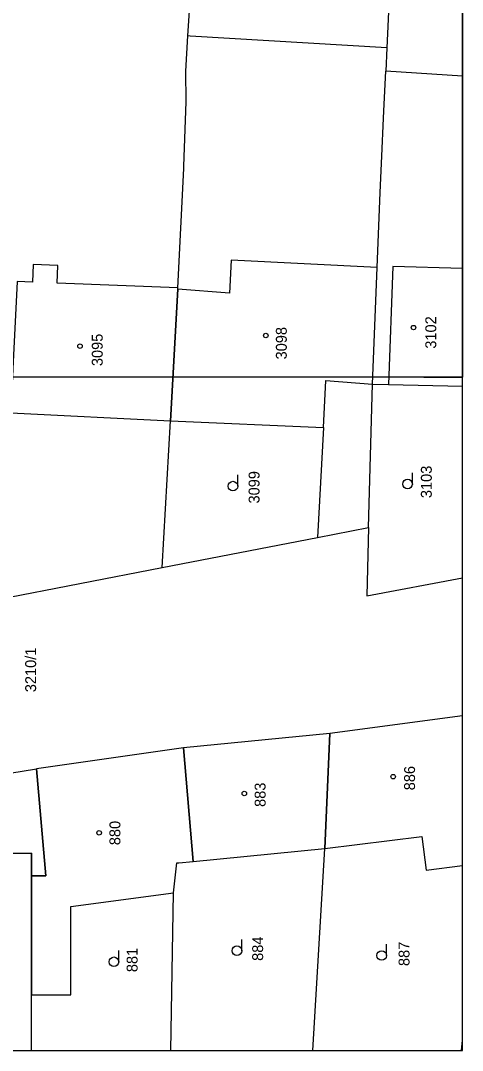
# Model space of a CAD drawing. Extents: x -534410 to -534262, y -1190162 to -1189584.
# Drawn here: x -534296.1 to -534261.6, y -1190162 to -1190081.7 of the extents above; entities that cross this region are included whole.
import ezdxf

# ---------------------------------------------------------------- set-up
doc = ezdxf.new("R2010")
doc.units = 0
for name, color, linetype in [('_rámeček', 7, 'Continuous'), ('_rámeček_mřížka', 7, 'Continuous'), ('Hranice parcel', 7, 'Continuous'), ('Parcelní čísla', 7, 'Continuous'), ('Polygon budovy', 7, 'Continuous'), ('Značky budov', 7, 'Continuous'), ('Značky kultur', 7, 'Continuous')]:
    doc.layers.add(name, color=color, linetype=linetype)

msp = doc.modelspace()

# ---------------------------------------------------------------- linework, layer by layer
at = {"layer": '_rámeček'}
msp.add_lwpolyline([(-534410.126, -1190161.97), (-534261.626, -1190161.97), (-534261.626, -1189584.47)], dxfattribs=at)
msp.add_lwpolyline([(-534410.126, -1190004.47), (-534261.626, -1190004.47), (-534261.626, -1190109.47), (-534410.126, -1190109.47)], close=True, dxfattribs=at)
at = {"layer": '_rámeček_mřížka'}
msp.add_line((-534264.626, -1190109.47), (-534261.626, -1190109.47), dxfattribs=at)
msp.add_lwpolyline([(-534410.126, -1190161.97), (-534261.626, -1190161.97), (-534261.626, -1189584.47)], dxfattribs=at)
at = {"layer": 'Hranice parcel'}
for p, q in [((-534266.24, -1190056.9), (-534267.52, -1190083.79)), ((-534283.03, -1190082.87), (-534282.87, -1190080.13)), ((-534267.52, -1190083.79), (-534267.61, -1190085.62)), ((-534261.626, -1190086.011), (-534267.61, -1190085.62)), ((-534268.96, -1190121.2), (-534268.65, -1190110.03)), ((-534285.05, -1190124.32), (-534284.38, -1190112.87)), ((-534272.93, -1190121.97), (-534268.96, -1190121.2)), ((-534285.05, -1190124.32), (-534272.93, -1190121.97)), ((-534300.24, -1190127.27), (-534285.05, -1190124.32)), ((-534261.626, -1190135.894), (-534271.96, -1190137.25)), ((-534271.96, -1190137.25), (-534283.39, -1190138.38)), ((-534272.35, -1190146.24), (-534271.96, -1190137.25)), ((-534283.39, -1190138.38), (-534294.84, -1190140.02)), ((-534282.63, -1190147.23), (-534283.39, -1190138.38)), ((-534308.38, -1190142.18), (-534294.84, -1190140.02)), ((-534282.63, -1190147.23), (-534272.35, -1190146.24)), ((-534273.28, -1190161.97), (-534272.35, -1190146.24)), ((-534295.22, -1190157.63), (-534295.23, -1190148.36)), ((-534284.354, -1190161.97), (-534284.16, -1190149.68)), ((-534295.233, -1190161.97), (-534295.22, -1190157.63)), ((-534261.695, -1190161.97), (-534261.626, -1190161.16))]:
    msp.add_line(p, q, dxfattribs=at)
for points in [[(-534284.38, -1190112.87), (-534283.82, -1190102.63), (-534283.82, -1190102.51), (-534283.36, -1190093.22), (-534283.35, -1190093.02), (-534283.16, -1190088), (-534283.2, -1190085.62), (-534283.03, -1190082.87)], [(-534267.52, -1190083.79), (-534282.86, -1190082.88), (-534283.03, -1190082.87)], [(-534268.65, -1190110.03), (-534268.28, -1190100.92), (-534268.03, -1190095.07), (-534267.93, -1190092.81), (-534267.76, -1190088.71), (-534267.61, -1190085.62)], [(-534268.65, -1190110.03), (-534267.38, -1190110.05), (-534261.626, -1190110.192)], [(-534284.38, -1190112.87), (-534272.46, -1190113.39), (-534272.93, -1190121.97)], [(-534268.96, -1190121.2), (-534269.07, -1190126.53), (-534261.626, -1190125.121)], [(-534295.23, -1190148.36), (-534294.11, -1190148.35), (-534294.84, -1190140.02)], [(-534272.35, -1190146.24), (-534264.78, -1190145.3), (-534264.45, -1190147.91), (-534261.626, -1190147.557)], [(-534308.38, -1190146.73), (-534295.23, -1190146.6), (-534295.23, -1190148.36)], [(-534284.16, -1190149.68), (-534283.89, -1190147.35), (-534283.74, -1190147.34), (-534282.63, -1190147.23)], [(-534295.22, -1190157.63), (-534292.16, -1190157.63), (-534292.17, -1190150.74), (-534284.16, -1190149.68)]]:
    msp.add_lwpolyline(points, dxfattribs=at)
at = {"layer": 'Polygon budovy'}
for p, q in [((-534261.626, -1190110.192), (-534261.626, -1190101.01)), ((-534261.626, -1190147.557), (-534261.626, -1190135.894)), ((-534299.302, -1190161.97), (-534295.233, -1190161.97))]:
    msp.add_line(p, q, dxfattribs=at)
for points in [[(-534284.38, -1190112.87), (-534283.82, -1190102.63), (-534283.82, -1190102.51), (-534293.24, -1190102.14), (-534293.19, -1190100.76), (-534295.09, -1190100.69), (-534295.15, -1190102.06), (-534296.34, -1190102.02), (-534296.65, -1190108.29), (-534296.85, -1190112.27)], [(-534279.66, -1190100.35), (-534279.78, -1190102.93), (-534283.82, -1190102.63), (-534284.38, -1190112.87), (-534272.46, -1190113.39), (-534272.27, -1190109.75), (-534268.65, -1190110.03), (-534268.28, -1190100.92)], [(-534283.39, -1190138.38), (-534282.63, -1190147.23), (-534272.35, -1190146.24), (-534271.96, -1190137.25)], [(-534295.23, -1190148.36), (-534295.22, -1190157.63), (-534292.16, -1190157.63), (-534292.17, -1190150.74), (-534284.16, -1190149.68), (-534283.89, -1190147.35), (-534283.74, -1190147.34), (-534282.63, -1190147.23), (-534283.39, -1190138.38), (-534294.84, -1190140.02), (-534294.11, -1190148.35)]]:
    msp.add_lwpolyline(points, close=True, dxfattribs=at)
for points in [[(-534261.626, -1190101.01), (-534267.04, -1190100.85), (-534267.38, -1190110.05), (-534261.626, -1190110.192)], [(-534261.626, -1190135.894), (-534271.96, -1190137.25), (-534272.35, -1190146.24), (-534264.78, -1190145.3), (-534264.45, -1190147.91), (-534261.626, -1190147.557)], [(-534295.233, -1190161.97), (-534295.22, -1190157.63), (-534295.23, -1190148.36), (-534295.23, -1190146.6), (-534308.38, -1190146.73), (-534308.38, -1190146.85), (-534308.38, -1190158.41), (-534307.16, -1190158.4), (-534306.75, -1190158.4), (-534299.31, -1190158.37), (-534299.302, -1190161.97)]]:
    msp.add_lwpolyline(points, dxfattribs=at)
at = {"layer": 'Značky budov'}
for centre in [(-534265.437, -1190105.612), (-534276.96, -1190106.234), (-534291.449, -1190107.064), (-534267.027, -1190140.625), (-534278.637, -1190141.942), (-534289.96, -1190145.006)]:
    msp.add_circle(centre, 0.175, dxfattribs=at)
at = {"layer": 'Značky kultur'}
for p, q in [((-534279.149, -1190117.975), (-534279.149, -1190117.1)), ((-534265.53, -1190117.809), (-534265.53, -1190116.934)), ((-534278.836, -1190154.199), (-534278.836, -1190153.324)), ((-534267.547, -1190154.57), (-534267.547, -1190153.695)), ((-534288.431, -1190155.062), (-534288.431, -1190154.187))]:
    msp.add_line(p, q, dxfattribs=at)
for centre in [(-534279.524, -1190117.975), (-534265.905, -1190117.809), (-534279.211, -1190154.198), (-534288.806, -1190155.062), (-534267.922, -1190154.57)]:
    msp.add_circle(centre, 0.375, dxfattribs=at)

# ---------------------------------------------------------------- texts
at = {"layer": 'Parcelní čísla'}
for s, p in [('3102', (-534263.668, -1190107.258)), ('3098', (-534275.323, -1190108.095)), ('3095', (-534289.679, -1190108.618)), ('3099', (-534277.448, -1190119.329)), ('3103', (-534264.015, -1190118.91)), ('3210/1', (-534294.872, -1190134.042)), ('886', (-534265.321, -1190141.69)), ('883', (-534276.978, -1190142.987)), ('880', (-534288.3, -1190145.97)), ('884', (-534277.168, -1190154.989)), ('881', (-534286.962, -1190155.868)), ('887', (-534265.753, -1190155.393))]:
    msp.add_text(s, height=0.85, rotation=90, dxfattribs=at).set_placement(p)

doc.saveas('drawing.dxf')
